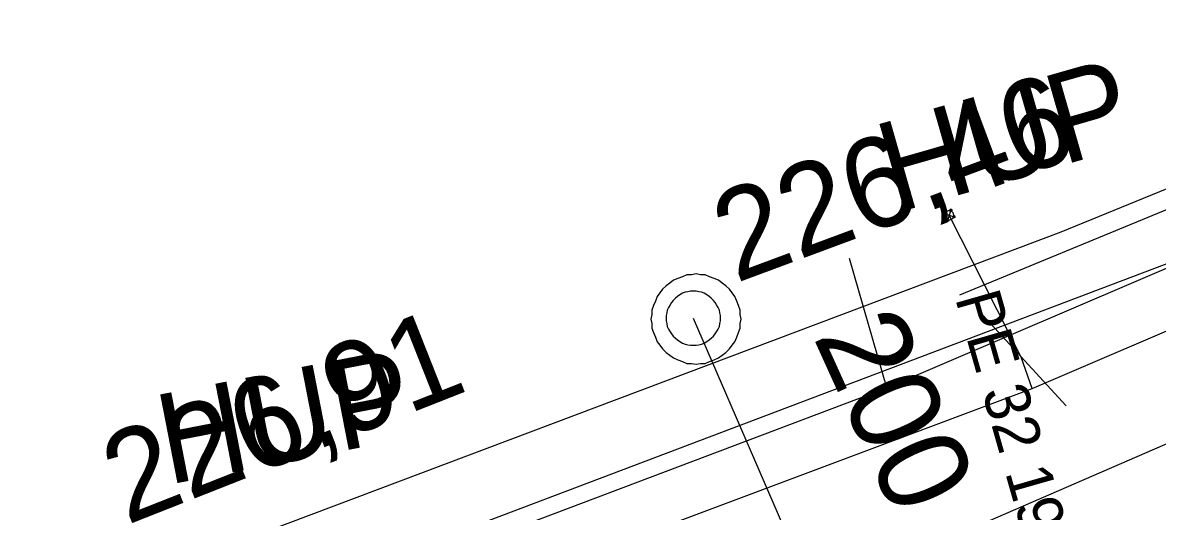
# Model space of a CAD drawing. Extents: x -746464 to -745690, y -1051581 to -1049993.
# Drawn here: x -746348.5 to -746335.94, y -1050861.32 to -1050855.91 of the extents above; entities that cross this region are included whole.
import ezdxf

# ---------------------------------------------------------------- set-up
doc = ezdxf.new("R2010")
doc.units = 0
for name, color, linetype in [('04_CETIN_sdelovaci_podzem', 7, 'Continuous'), ('48_Prazs_plynarenska_STL', 7, 'Continuous'), ('48_Prazs_plynarenska_STL_popisy', 7, 'Continuous'), ('51_PVaK_kanal_jednotna_neoverena poloha_pripojka', 7, 'Continuous'), ('51_PVaK_kanal_jednotna_overena poloha_rad', 7, 'Continuous'), ('51_PVaK_kanal_objekty', 7, 'Continuous'), ('51_PVaK_kanal_popisy', 7, 'Continuous'), ('51_PVaK_vodovod_chranicky_objekty', 7, 'Continuous'), ('51_PVaK_vodovod_overena poloha_pripojka', 7, 'Continuous'), ('51_PVaK_vodovod_overena poloha_rad', 7, 'Continuous'), ('55_PREdi_NN', 7, 'Continuous')]:
    doc.layers.add(name, color=color, linetype=linetype)

msp = doc.modelspace()

# ---------------------------------------------------------------- linework, layer by layer
at = {"layer": '04_CETIN_sdelovaci_podzem'}
msp.add_lwpolyline([(-746338.13, -1050858.92), (-746331.37, -1050856.13)], dxfattribs=at)
at = {"layer": '48_Prazs_plynarenska_STL'}
for points in [[(-746346.15, -1050862.68), (-746338.94, -1050859.95), (-746330.71, -1050856.43), (-746318.76, -1050851.32), (-746316.62, -1050850.41), (-746312.56, -1050848.68), (-746307.02, -1050845.98), (-746303.88, -1050842.42), (-746301.4, -1050837.35), (-746294.27, -1050817.3), (-746287.43, -1050798.89), (-746287.287, -1050798.452)], [(-746338.94, -1050859.95), (-746339.35, -1050858.52)]]:
    msp.add_lwpolyline(points, dxfattribs=at)
at = {"layer": '51_PVaK_kanal_jednotna_neoverena poloha_pripojka'}
msp.add_line((-746341.08, -1050859.18), (-746339.747, -1050862.267), dxfattribs=at)
at = {"layer": '51_PVaK_kanal_jednotna_overena poloha_rad'}
msp.add_lwpolyline([(-746344.54, -1050864.35), (-746339.747, -1050862.267), (-746323.698, -1050855.291), (-746319.204, -1050853.337), (-746317.37, -1050852.54)], dxfattribs=at)
at = {"layer": '51_PVaK_kanal_objekty'}
for points in [[(-746340.55, -1050859.19), (-746340.56, -1050859.14), (-746340.56, -1050859.09), (-746340.58, -1050859.04), (-746340.6, -1050858.99), (-746340.62, -1050858.94), (-746340.65, -1050858.9), (-746340.68, -1050858.86), (-746340.72, -1050858.82), (-746340.76, -1050858.79), (-746340.8, -1050858.76), (-746340.85, -1050858.74), (-746340.9, -1050858.72), (-746340.95, -1050858.7), (-746341, -1050858.7), (-746341.05, -1050858.69), (-746341.1, -1050858.7), (-746341.15, -1050858.7), (-746341.2, -1050858.72), (-746341.25, -1050858.74), (-746341.3, -1050858.76), (-746341.34, -1050858.79), (-746341.38, -1050858.82), (-746341.42, -1050858.86), (-746341.45, -1050858.9), (-746341.48, -1050858.94), (-746341.5, -1050858.99), (-746341.52, -1050859.04), (-746341.54, -1050859.09), (-746341.54, -1050859.14), (-746341.55, -1050859.19), (-746341.54, -1050859.24), (-746341.54, -1050859.29), (-746341.52, -1050859.34), (-746341.5, -1050859.39), (-746341.48, -1050859.44), (-746341.45, -1050859.48), (-746341.42, -1050859.52), (-746341.38, -1050859.56), (-746341.34, -1050859.59), (-746341.3, -1050859.62), (-746341.25, -1050859.64), (-746341.2, -1050859.66), (-746341.15, -1050859.68), (-746341.1, -1050859.68), (-746341.05, -1050859.69), (-746341, -1050859.68), (-746340.95, -1050859.68), (-746340.9, -1050859.66), (-746340.85, -1050859.64), (-746340.8, -1050859.62), (-746340.76, -1050859.59), (-746340.72, -1050859.56), (-746340.68, -1050859.52), (-746340.65, -1050859.48), (-746340.62, -1050859.44), (-746340.6, -1050859.39), (-746340.58, -1050859.34), (-746340.56, -1050859.29), (-746340.56, -1050859.24), (-746340.55, -1050859.19)], [(-746340.78, -1050859.18), (-746340.78, -1050859.15), (-746340.786, -1050859.12), (-746340.792, -1050859.09), (-746340.804, -1050859.06), (-746340.822, -1050859.03), (-746340.84, -1050859.006), (-746340.858, -1050858.982), (-746340.882, -1050858.958), (-746340.906, -1050858.94), (-746340.93, -1050858.922), (-746340.96, -1050858.904), (-746340.99, -1050858.892), (-746341.02, -1050858.886), (-746341.05, -1050858.88), (-746341.08, -1050858.88), (-746341.11, -1050858.88), (-746341.14, -1050858.886), (-746341.17, -1050858.892), (-746341.2, -1050858.904), (-746341.23, -1050858.922), (-746341.254, -1050858.94), (-746341.278, -1050858.958), (-746341.302, -1050858.982), (-746341.32, -1050859.006), (-746341.338, -1050859.03), (-746341.356, -1050859.06), (-746341.368, -1050859.09), (-746341.374, -1050859.12), (-746341.38, -1050859.15), (-746341.38, -1050859.18), (-746341.38, -1050859.21), (-746341.374, -1050859.24), (-746341.368, -1050859.27), (-746341.356, -1050859.3), (-746341.338, -1050859.33), (-746341.32, -1050859.354), (-746341.302, -1050859.378), (-746341.278, -1050859.402), (-746341.254, -1050859.42), (-746341.23, -1050859.438), (-746341.2, -1050859.456), (-746341.17, -1050859.468), (-746341.14, -1050859.474), (-746341.11, -1050859.48), (-746341.08, -1050859.48), (-746341.05, -1050859.48), (-746341.02, -1050859.474), (-746340.99, -1050859.468), (-746340.96, -1050859.456), (-746340.93, -1050859.438), (-746340.906, -1050859.42), (-746340.882, -1050859.402), (-746340.858, -1050859.378), (-746340.84, -1050859.354), (-746340.822, -1050859.33), (-746340.804, -1050859.3), (-746340.792, -1050859.27), (-746340.786, -1050859.24), (-746340.78, -1050859.21), (-746340.78, -1050859.18)]]:
    msp.add_lwpolyline(points, dxfattribs=at)
at = {"layer": '51_PVaK_vodovod_chranicky_objekty'}
for p, q in [((-746338.315, -1050858.018), (-746338.298, -1050858.009)), ((-746338.315, -1050858.018), (-746338.181, -1050858.062)), ((-746338.315, -1050858.018), (-746338.306, -1050858.036)), ((-746338.226, -1050857.973), (-746338.27, -1050858.107)), ((-746338.226, -1050857.973), (-746338.244, -1050857.982)), ((-746338.226, -1050857.973), (-746338.217, -1050857.991)), ((-746338.27, -1050858.107), (-746338.279, -1050858.089)), ((-746338.27, -1050858.107), (-746338.252, -1050858.098)), ((-746338.181, -1050858.062), (-746338.199, -1050858.071)), ((-746338.181, -1050858.062), (-746338.19, -1050858.044)), ((-746336.954, -1050860.15), (-746337.872, -1050859.15))]:
    msp.add_line(p, q, dxfattribs=at)
msp.add_lwpolyline([(-746338.225, -1050858.084), (-746338.221, -1050858.082), (-746338.217, -1050858.079), (-746338.213, -1050858.076), (-746338.209, -1050858.072), (-746338.206, -1050858.067), (-746338.204, -1050858.062), (-746338.202, -1050858.058), (-746338.2, -1050858.053), (-746338.199, -1050858.048), (-746338.198, -1050858.043), (-746338.198, -1050858.037), (-746338.199, -1050858.032), (-746338.2, -1050858.027), (-746338.201, -1050858.022), (-746338.204, -1050858.017), (-746338.206, -1050858.013), (-746338.209, -1050858.009), (-746338.212, -1050858.005), (-746338.216, -1050858.001), (-746338.221, -1050857.998), (-746338.226, -1050857.996), (-746338.23, -1050857.994), (-746338.236, -1050857.992), (-746338.24, -1050857.991), (-746338.245, -1050857.99), (-746338.251, -1050857.99), (-746338.257, -1050857.99), (-746338.261, -1050857.992), (-746338.266, -1050857.993), (-746338.271, -1050857.995), (-746338.275, -1050857.998), (-746338.279, -1050858.001), (-746338.283, -1050858.004), (-746338.287, -1050858.008), (-746338.29, -1050858.013), (-746338.292, -1050858.017), (-746338.294, -1050858.022), (-746338.296, -1050858.027), (-746338.297, -1050858.032), (-746338.298, -1050858.037), (-746338.298, -1050858.043), (-746338.298, -1050858.048), (-746338.296, -1050858.053), (-746338.295, -1050858.058), (-746338.293, -1050858.063), (-746338.29, -1050858.067), (-746338.287, -1050858.071), (-746338.284, -1050858.075), (-746338.28, -1050858.079), (-746338.275, -1050858.082), (-746338.271, -1050858.084), (-746338.266, -1050858.086), (-746338.261, -1050858.088), (-746338.256, -1050858.089), (-746338.251, -1050858.09), (-746338.245, -1050858.09), (-746338.24, -1050858.09), (-746338.235, -1050858.088), (-746338.23, -1050858.087), (-746338.225, -1050858.084)], dxfattribs=at)
at = {"layer": '51_PVaK_vodovod_overena poloha_pripojka'}
for p, q in [((-746337.45, -1050859.61), (-746338.25, -1050858.04)), ((-746337.33, -1050859.96), (-746337.45, -1050859.61))]:
    msp.add_line(p, q, dxfattribs=at)
at = {"layer": '51_PVaK_vodovod_overena poloha_rad'}
msp.add_lwpolyline([(-746346.29, -1050863.323), (-746337.33, -1050859.96), (-746324.926, -1050854.638), (-746321.55, -1050853.19), (-746318.51, -1050851.9), (-746304.63, -1050845.27), (-746302.59, -1050841.01), (-746298.68, -1050831.22), (-746293.24, -1050817.78), (-746288.11, -1050801.72), (-746287.5, -1050801.16)], dxfattribs=at)
at = {"layer": '55_PREdi_NN'}
for points in [[(-746348.502, -1050862.556), (-746337.009, -1050858.225), (-746330.819, -1050855.691), (-746329.455, -1050855.56), (-746324.367, -1050853.543), (-746322.916, -1050852.879), (-746312.727, -1050847.959)], [(-746310.846, -1050852.467), (-746311.224, -1050851.788), (-746312.707, -1050848.693), (-746325.656, -1050854.671), (-746330.317, -1050856.486), (-746347.645, -1050863.054), (-746344.019, -1050872.234), (-746341.477, -1050871.245), (-746341.345, -1050871.603), (-746340.787, -1050871.396)]]:
    msp.add_lwpolyline(points, dxfattribs=at)

# ---------------------------------------------------------------- texts
at = {"layer": '48_Prazs_plynarenska_STL_popisy'}
for s, height, rotation, p in [('HUP', 1, 16, (-746338.85, -1050858.02)), ('PE 32 1995', 0.5, 285.9983, (-746338.185, -1050858.956)), ('HUP', 1, 11, (-746346.897, -1050861.027))]:
    msp.add_text(s, height=height, rotation=rotation, dxfattribs=at).set_placement(p)
at = {"layer": '51_PVaK_kanal_popisy'}
for s, rotation, p in [('226,46', 20.4162, (-746340.612, -1050858.794)), ('226,91', 21.5469, (-746347.353, -1050861.474)), ('200', 294.3535, (-746339.759, -1050859.382))]:
    msp.add_text(s, height=1, rotation=rotation, dxfattribs=at).set_placement(p)

doc.saveas('drawing.dxf')
